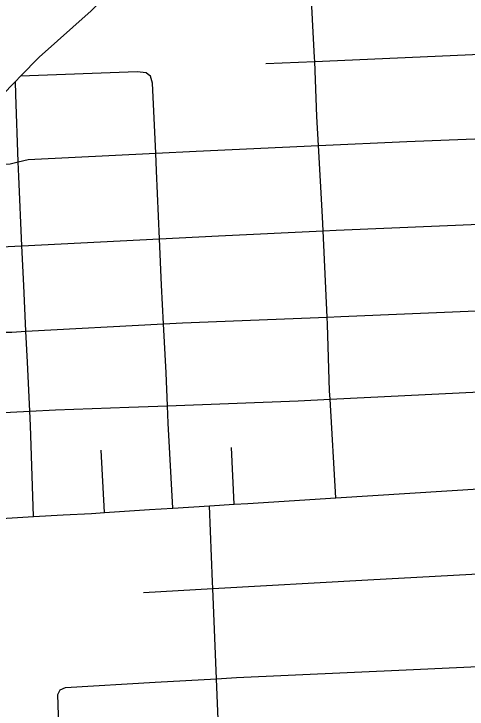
# Model space of a CAD drawing. Extents: x 128.7 to 185.5, y -21.4 to 12.6.
# Drawn here: x 169.823 to 170.237, y -8.12 to -7.485 of the extents above; entities that cross this region are included whole.
import ezdxf

# ---------------------------------------------------------------- set-up
doc = ezdxf.new("R2010")
doc.units = 0
doc.layers.add('tdCoCityStreetMajor', color=7, linetype='Continuous')
doc.layers.add('tdCoCityStreetMinor', color=7, linetype='Continuous')

msp = doc.modelspace()

# ---------------------------------------------------------------- linework, layer by layer
at = {"layer": 'tdCoCityStreetMajor'}
msp.add_lwpolyline([(169.74739, -7.62458), (169.82401, -7.54626), (169.82867, -7.5415), (169.84576, -7.52403), (169.89311, -7.48186), (169.9157, -7.45862)], dxfattribs=at)
at = {"layer": 'tdCoCityStreetMinor'}
for p, q in [((170.09746, -7.52811), (170.2487, -7.5215)), ((170.05292, -7.53005), (170.09746, -7.52811)), ((170.10883, -7.76175), (170.10509, -7.68307)), ((169.83002, -7.6966), (169.9557, -7.69035)), ((169.83364, -7.7748), (169.95934, -7.76789)), ((170.11666, -7.92708), (170.11157, -7.83697)), ((169.7688, -7.85127), (169.83703, -7.84788)), ((170.02385, -7.93298), (170.02143, -7.88112)), ((169.90531, -7.94056), (169.90232, -7.88358)), ((170.11666, -7.92708), (170.26638, -7.91755)), ((170.00128, -7.93443), (170.02385, -7.93298)), ((169.96795, -7.93656), (170.00128, -7.93443)), ((169.94093, -8.01367), (170.0044, -8.01009)), ((170.00772, -8.09257), (170.0044, -8.01009))]:
    msp.add_line(p, q, dxfattribs=at)
for points in [[(170.09746, -7.52811), (170.09732, -7.52445), (170.09358, -7.45444)], [(170.10079, -7.60493), (170.09929, -7.57846), (170.09746, -7.52811)], [(169.95232, -7.612), (169.94936, -7.54788), (169.94739, -7.54147), (169.94541, -7.53999), (169.94344, -7.53851), (169.9353, -7.53752), (169.82867, -7.5415)], [(169.82656, -7.61981), (169.82433, -7.55824), (169.82401, -7.54626)], [(170.10079, -7.60493), (170.18156, -7.6011), (170.25127, -7.59843)], [(169.95232, -7.612), (169.9892, -7.61023), (170.10079, -7.60493)], [(170.10509, -7.68307), (170.10447, -7.6702), (170.10079, -7.60493)], [(169.82656, -7.61981), (169.83557, -7.61763), (169.95232, -7.612)], [(169.9557, -7.69035), (169.95306, -7.62803), (169.95232, -7.612)], [(169.74739, -7.62458), (169.81929, -7.62157), (169.82656, -7.61981)], [(169.83002, -7.6966), (169.82704, -7.63321), (169.82656, -7.61981)], [(170.10509, -7.68307), (170.11719, -7.68248), (170.25498, -7.67653)], [(169.9557, -7.69035), (170.00967, -7.68766), (170.10509, -7.68307)], [(169.95934, -7.76789), (169.9575, -7.73259), (169.9557, -7.69035)], [(169.76381, -7.69933), (169.79167, -7.69851), (169.83002, -7.6966)], [(169.83364, -7.7748), (169.83173, -7.73283), (169.83002, -7.6966)], [(170.10883, -7.76175), (170.1213, -7.76126), (170.25967, -7.75553)], [(169.95934, -7.76789), (169.97679, -7.76694), (170.10883, -7.76175)], [(170.11157, -7.83697), (170.11113, -7.82926), (170.10916, -7.76859), (170.10883, -7.76175)], [(169.96298, -7.84283), (169.96169, -7.81274), (169.95934, -7.76789)], [(169.80096, -7.77551), (169.82069, -7.77551), (169.83364, -7.7748)], [(169.83703, -7.84788), (169.83493, -7.80312), (169.83364, -7.7748)], [(170.11157, -7.83697), (170.24806, -7.83007), (170.26238, -7.82942)], [(169.96298, -7.84283), (170.08234, -7.83845), (170.11157, -7.83697)], [(169.83703, -7.84788), (169.86059, -7.84672), (169.92772, -7.84412), (169.96298, -7.84283)], [(169.96795, -7.93656), (169.96366, -7.85885), (169.96298, -7.84283)], [(169.84068, -7.94429), (169.83765, -7.86107), (169.83703, -7.84788)], [(170.02385, -7.93298), (170.03631, -7.93219), (170.11666, -7.92708)], [(169.84068, -7.94429), (169.86752, -7.94278), (169.89353, -7.94131), (169.90531, -7.94056)], [(169.90531, -7.94056), (169.94662, -7.93792), (169.96795, -7.93656)], [(170.0044, -8.01009), (170.00415, -8.00384), (170.00128, -7.93443)], [(169.77131, -7.9485), (169.80598, -7.94624), (169.84068, -7.94429)], [(170.0044, -8.01009), (170.14611, -8.00208), (170.269, -7.99538)], [(170.00772, -8.09257), (170.02598, -8.09154), (170.18109, -8.08439), (170.27304, -8.08)], [(169.86494, -8.10264), (169.86963, -8.10067), (169.95175, -8.09573), (170.00772, -8.09257)], [(170.0105, -8.16514), (170.00982, -8.1449), (170.00772, -8.09257)], [(169.86516, -8.17291), (169.86396, -8.14432), (169.86272, -8.10708), (169.86488, -8.10276)]]:
    msp.add_lwpolyline(points, dxfattribs=at)

doc.saveas('drawing.dxf')
